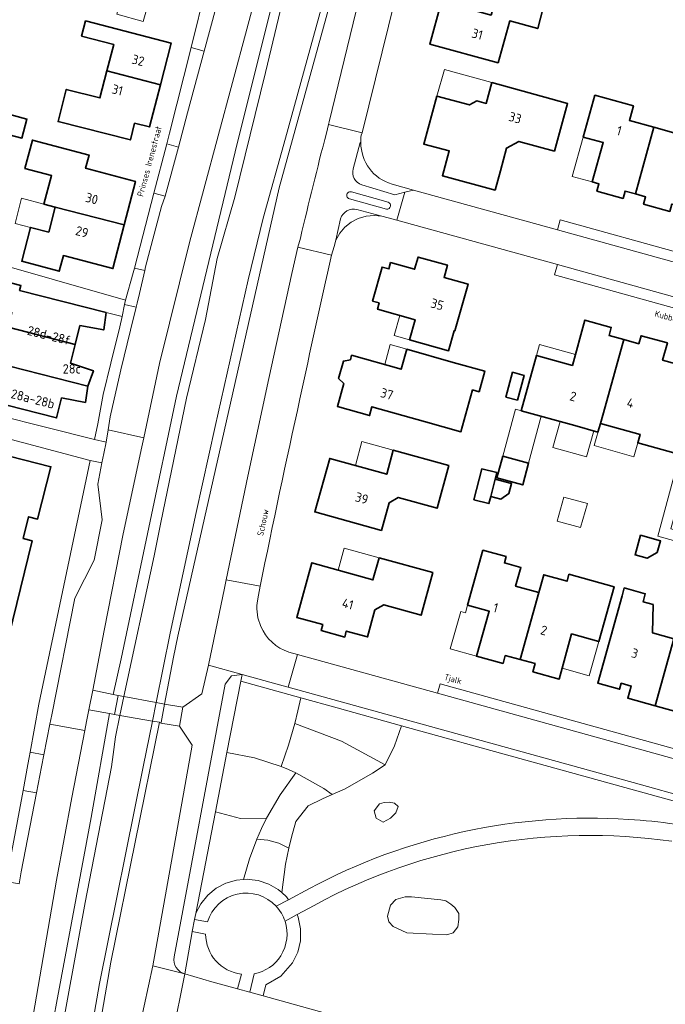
# Model space of a CAD drawing. Header units: metres. Extents: x 149984 to 156489, y 469398 to 478068.
# Tile 746 of 854: x 154388 to 154482, y 473110 to 473252. Entities that reach past the tile are written whole.
import ezdxf
from ezdxf.enums import TextEntityAlignment as Align

# ---------------------------------------------------------------- set-up
doc = ezdxf.new("R2010")
doc.units = ezdxf.units.M
doc.header["$LTSCALE"] = 0.75
for name, color, linetype, lineweight in [('B-WE-GR-BEPLANTING_CULTUUR_HEESTERS-GV', 252, 'Continuous', 18), ('B-WE-GR-STRUIK-GV', 252, 'Continuous', 13), ('B-WE-KW-KUNSTWERK_DEK-GV', 6, 'Continuous', 18), ('B-WE-OG-BEBOUWING-GV', 6, 'Continuous', 35), ('B-WE-OG-BEBOUWING-T18', 1, 'Continuous', 18), ('B-WE-OG-BEBOUWING_LUIFEL-GV', 6, 'Continuous', 18), ('B-WE-OG-BEBOUWING_OVERBOUWING-GV', 6, 'Continuous', 18), ('B-WE-OG-TERREIN_BEGROEID-GV', 252, 'Continuous', 18), ('B-WE-OG-TERREIN_ERF-GV', 252, 'Continuous', 18), ('B-WE-OG-TERREIN_OEVER-GV', 252, 'Continuous', 18), ('B-WE-OG-TOPOGRAFIE-T18', 7, 'Continuous', 18), ('B-WE-OG-WATER-GV', 252, 'Continuous', 18), ('B-WE-VH-GESLOTENVERHARDING_ASFALT-GV', 252, 'Continuous', 18), ('B-WE-VH-ONVERHARD-GV', 252, 'Continuous', 18), ('B-WE-VH-ONVERHARD_ZAND-GV', 252, 'Continuous', 18), ('B-WE-VH-OPENVERHARDING_BETONSTRAATSTEEN-GV', 252, 'Continuous', 18), ('B-WE-VH-OPENVERHARDING_STRAATBAKSTEEN-GV', 252, 'Continuous', 18), ('B-WE-VH-OPENVERHARDING_TEGEL-GV', 252, 'Continuous', 18)]:
    doc.layers.add(name, color=color, linetype=linetype, lineweight=lineweight)
doc.styles.add('NLCS-ISO-M500-T18', font='NLCS-ISO.ttf', dxfattribs={"height": 0.9})
doc.styles.add('NLCS-ISO-M750-T18', font='NLCS-ISO.ttf', dxfattribs={"height": 1.35})

msp = doc.modelspace()

# ---------------------------------------------------------------- linework, layer by layer
at = {"layer": 'B-WE-GR-BEPLANTING_CULTUUR_HEESTERS-GV', "flags": 128}
for points in [[(154418.426, 473146.543), (154422.394, 473145.768), (154426.244, 473144.53), (154427.301, 473147.611), (154428.215, 473150.737), (154428.685, 473152.592), (154429.103, 473154.459), (154420.428, 473156.859)], [(154443.661, 473150.432), (154434.347, 473153.009), (154429.103, 473154.459), (154428.685, 473152.592), (154428.215, 473150.737), (154434.962, 473148.207), (154441.302, 473144.784), (154442.663, 473147.532)], [(154433.611, 473140.492), (154435.502, 473141.321), (154439.471, 473143.565), (154441.302, 473144.784), (154434.962, 473148.207), (154428.215, 473150.737), (154427.301, 473147.611), (154426.244, 473144.53), (154427.327, 473144.088), (154428.395, 473143.609), (154432.448, 473141.361)], [(154424.134, 473137.069), (154426.102, 473140.445), (154428.395, 473143.609), (154427.327, 473144.088), (154426.244, 473144.53), (154422.394, 473145.768), (154418.426, 473146.543), (154416.762, 473137.967), (154420.388, 473137.028)], [(154428.395, 473143.609), (154426.102, 473140.445), (154424.134, 473137.069), (154423.402, 473135.578), (154422.734, 473134.058), (154424.346, 473133.911), (154425.904, 473133.474), (154427.384, 473132.738), (154427.734, 473134.303), (154428.367, 473136.604), (154430.151, 473138.848), (154432.222, 473139.883), (154433.611, 473140.492), (154432.448, 473141.361)], [(154413.918, 473123.314), (154413.924, 473123.326), (154413.927, 473123.332), (154414.63, 473124.675), (154414.638, 473124.691), (154414.645, 473124.705), (154415.647, 473125.934), (154416.875, 473126.938), (154418.279, 473127.676), (154419.801, 473128.117), (154420.833, 473128.201), (154421.672, 473131.185), (154422.734, 473134.058), (154423.402, 473135.578), (154424.134, 473137.069), (154420.388, 473137.028), (154416.762, 473137.967)], [(154422.051, 473128.163), (154422.956, 473128.053), (154424.46, 473127.551), (154425.833, 473126.757), (154426.341, 473126.306), (154426.872, 473130.448), (154427.384, 473132.738), (154425.904, 473133.474), (154424.346, 473133.911), (154422.734, 473134.058), (154421.672, 473131.185), (154420.833, 473128.201), (154421.382, 473128.245)]]:
    msp.add_lwpolyline(points, close=True, dxfattribs=at)
for points in [[(154415.342, 473120.323), (154413.418, 473120.679), (154413.415, 473120.661), (154412.331, 473114.578)], [(154412.331, 473114.578), (154416.24, 473113.435), (154419.941, 473112.402), (154420.516, 473114.529)]]:
    msp.add_lwpolyline(points, dxfattribs=at)
at = {"layer": 'B-WE-GR-BEPLANTING_CULTUUR_HEESTERS-GV'}
msp.add_lwpolyline([(154420.516, 473114.529, -0.3769163), (154415.342, 473120.323)], format="xyb", dxfattribs=at)
at = {"layer": 'B-WE-GR-STRUIK-GV', "flags": 128}
msp.add_lwpolyline([(154484.888, 473140.066), (154478.004, 473141.97), (154427.287, 473155.999), (154426.039, 473156.348), (154420.614, 473157.816), (154420.428, 473156.859), (154429.103, 473154.459), (154434.347, 473153.009), (154443.661, 473150.432), (154460.772, 473145.699), (154484.633, 473139.099)], close=True, dxfattribs=at)
for points in [[(154425.548, 473124.35), (154427.312, 473125.292), (154427.019, 473125.705), (154426.341, 473126.306), (154425.833, 473126.757), (154424.46, 473127.551), (154422.956, 473128.053), (154422.051, 473128.163), (154421.382, 473128.245), (154420.833, 473128.201), (154419.801, 473128.117), (154418.279, 473127.676), (154416.875, 473126.938), (154415.647, 473125.934), (154414.645, 473124.705), (154414.638, 473124.691), (154414.63, 473124.675), (154413.927, 473123.332), (154413.924, 473123.326), (154413.918, 473123.314), (154413.746, 473122.43), (154415.606, 473122.105)], [(154422.373, 473114.585), (154421.724, 473111.904), (154423.639, 473111.373), (154424.035, 473112.977), (154426.233, 473114.239), (154427.904, 473116.142), (154428.653, 473117.692), (154429.051, 473119.369), (154429.078, 473121.092), (154428.734, 473122.781), (154428.588, 473123.135), (154426.829, 473122.172)]]:
    msp.add_lwpolyline(points, dxfattribs=at)
at = {"layer": 'B-WE-GR-STRUIK-GV'}
for points in [[(154415.606, 473122.105, -0.5780586), (154425.548, 473124.35)], [(154426.829, 473122.172, -0.2204565), (154426.207, 473117.2)], [(154426.207, 473117.2, -0.2110332), (154422.373, 473114.585)]]:
    msp.add_lwpolyline(points, format="xyb", dxfattribs=at)
at = {"layer": 'B-WE-KW-KUNSTWERK_DEK-GV', "flags": 128}
msp.add_lwpolyline([(154408.904, 473150.889), (154409.386, 473153.547), (154408.214, 473153.764), (154403.503, 473154.637), (154402.69, 473154.788), (154402.194, 473152.052), (154402.956, 473151.92), (154407.677, 473151.102), (154408.663, 473150.931)], close=True, dxfattribs=at)
at = {"layer": 'B-WE-OG-BEBOUWING-GV', "flags": 128}
for points in [[(154457.633, 473246.225), (154459.288, 473252.29), (154463.339, 473251.185), (154464.151, 473254.168), (154457.398, 473256.014), (154456.605, 473253.123), (154449.457, 473255.081), (154447.771, 473248.919)], [(154401.071, 473245.048), (154408.811, 473243.044), (154410.37, 473249.068), (154397.993, 473252.292), (154397.423, 473250.084), (154402.061, 473248.887)], [(154408.811, 473243.044), (154401.071, 473245.048), (154400.066, 473241.154), (154395.201, 473242.389), (154394.659, 473240.253), (154394.023, 473237.746), (154404.471, 473235.096), (154405.082, 473237.503), (154407.235, 473236.957)], [(154381.174, 473241.475), (154381.598, 473243.09), (154376.029, 473244.553), (154374.593, 473239.086), (154380.162, 473237.623), (154388.806, 473235.351), (154389.529, 473238.101), (154385.095, 473239.266), (154385.384, 473240.369)], [(154465.218, 473241.02), (154456.731, 473243.363), (154455.892, 473240.353), (154454.521, 473240.733), (154453.506, 473240.142), (154448.777, 473241.43), (154446.88, 473234.492), (154450.545, 473233.488), (154449.567, 473229.919), (154457.177, 473227.834), (154457.944, 473230.634), (154458.841, 473233.902), (154460.595, 473234.881), (154465.755, 473233.467), (154467.654, 473240.347)], [(154477.454, 473227.279), (154480.136, 473236.907), (154476.597, 473237.887), (154477.182, 473240.007), (154471.6, 473241.548), (154469.917, 473235.493), (154472.805, 473234.69), (154471.225, 473229.011), (154472.183, 473228.744), (154471.887, 473227.687), (154475.686, 473226.625), (154475.98, 473227.686)], [(154480.136, 473236.907), (154477.454, 473227.279), (154478.927, 473226.873), (154478.633, 473225.815), (154482.433, 473224.759), (154482.727, 473225.818), (154483.689, 473225.552), (154485.271, 473231.236), (154488.163, 473230.437), (154490.37, 473238.433), (154487.194, 473239.31), (154486.661, 473237.382), (154484.253, 473238.047), (154483.666, 473235.929)], [(154393.622, 473225.371), (154403.57, 473222.796), (154405.196, 473229.079), (154397.991, 473230.986), (154398.496, 473232.893), (154390.319, 473235.058), (154389.238, 473230.974), (154393.081, 473229.956), (154391.982, 473225.805)], [(154393.622, 473225.371), (154392.668, 473221.764), (154390.035, 473222.445), (154388.768, 473217.549), (154394.19, 473216.109), (154394.794, 473218.38), (154401.936, 473216.483), (154403.57, 473222.796)], [(154440.448, 473211.52), (154440.194, 473210.615), (154445.63, 473209.087), (154444.819, 473206.2), (154450.457, 473204.617), (154451.244, 473207.511), (154451.35, 473207.483), (154453.271, 473214.247), (154449.802, 473215.206), (154450.295, 473216.988), (154446.046, 473218.163), (154445.556, 473216.391), (154442.088, 473217.35), (154441.834, 473216.445), (154440.852, 473216.721), (154439.467, 473211.796)], [(154400.986, 473210.141), (154388.469, 473213.337), (154388.66, 473214.04), (154383.007, 473215.474), (154382.665, 473214.005), (154381.847, 473211.845), (154387.346, 473210.108), (154386.808, 473208.023), (154396.502, 473205.541), (154397.188, 473208.246), (154400.624, 473207.62)], [(154398.315, 473199.514), (154399.124, 473201.728), (154395.816, 473202.836), (154396.502, 473205.541), (154386.808, 473208.023), (154386.269, 473205.937), (154380.585, 473206.97), (154380.31, 473204.688), (154380.163, 473204.111)], [(154473.073, 473196.524), (154475.798, 473206.241), (154473.654, 473206.846), (154473.977, 473207.991), (154470.163, 473209.048), (154468.345, 473202.507), (154463.173, 473203.945), (154460.953, 473195.96), (154468.698, 473193.807), (154472.05, 473192.875), (154472.398, 473194.117)], [(154483.901, 473189.616), (154483.948, 473189.603), (154487.269, 473201.643), (154487.161, 473201.673), (154481.394, 473203.263), (154482.091, 473205.74), (154478.276, 473206.796), (154477.945, 473205.636), (154475.798, 473206.241), (154473.073, 473196.524), (154472.398, 473194.117), (154478.143, 473192.525), (154477.791, 473191.321)], [(154398.315, 473199.514), (154380.163, 473204.111), (154380.016, 473203.533), (154379.163, 473201.386), (154384.674, 473199.648), (154384.108, 473197.393), (154393.802, 473194.923), (154394.534, 473197.797), (154397.973, 473197.164)], [(154444.407, 473204.83), (154443.595, 473201.954), (154436.452, 473203.975), (154436.278, 473203.318), (154435.255, 473203.134), (154434.551, 473200.619), (154435.3, 473199.902), (154434.4, 473196.569), (154439.035, 473195.249), (154439.389, 473196.52), (154447.12, 473194.351), (154452.24, 473192.914), (154453.936, 473198.955), (154454.87, 473198.699), (154455.688, 473201.678), (154451.137, 473202.927)], [(154460.408, 473197.477), (154461.368, 473201.061), (154459.7, 473201.507), (154458.741, 473197.923)], [(154388.952, 473177.476), (154389.752, 473180.624), (154391.07, 473180.289), (154392.99, 473187.849), (154375.069, 473192.401), (154374.053, 473188.401), (154371.778, 473179.443), (154372.34, 473179.3), (154371.343, 473175.374), (154344.98, 473182.071), (154340.376, 473163.236), (154344.302, 473162.242), (154356.477, 473159.157), (154384.105, 473152.161), (154390.271, 473177.14)], [(154450.51, 473188.026), (154442.47, 473190.253), (154441.521, 473186.767), (154433.276, 473189.065), (154431.117, 473181.338), (154440.759, 473178.659), (154441.884, 473182.633), (154443.186, 473183.425), (154448.806, 473181.858)], [(154457.447, 473186.25), (154461.171, 473185.24), (154462.027, 473188.395), (154458.302, 473189.405)], [(154457.175, 473186.046), (154457.418, 473187.006), (154455.261, 473187.552), (154454.131, 473183.085), (154456.289, 473182.539), (154456.542, 473183.542)], [(154456.542, 473183.542), (154458.007, 473183.171), (154459.19, 473183.973), (154459.562, 473185.443), (154457.175, 473186.046)], [(154478.201, 473177.951), (154477.411, 473175.114), (154479.15, 473174.63), (154480.628, 473175.465), (154481.096, 473177.145)], [(154463.496, 473169.664), (154460.155, 473170.602), (154460.908, 473173.279), (154458.53, 473173.95), (154458.77, 473174.864), (154455.414, 473175.795), (154453.215, 473167.848), (154456.339, 473166.984), (154454.517, 473160.482), (154458.335, 473159.428), (154458.655, 473160.578), (154460.805, 473159.989)], [(154448.181, 473172.562), (154440.419, 473174.692), (154439.522, 473171.507), (154430.696, 473173.986), (154428.521, 473166.069), (154432.275, 473165.046), (154432.05, 473164.182), (154435.443, 473163.25), (154435.676, 473164.099), (154438.744, 473163.27), (154439.804, 473167.161), (154441.124, 473167.908), (154446.482, 473166.393)], [(154463.496, 473169.664), (154460.805, 473159.989), (154462.96, 473159.399), (154462.645, 473158.24), (154466.457, 473157.177), (154468.245, 473163.707), (154472.177, 473162.61), (154474.38, 473170.509), (154467.859, 473172.327), (154467.577, 473171.319), (154464.22, 473172.257)], [(154480.334, 473153.316), (154483.022, 473162.986), (154479.943, 473163.835), (154480.027, 473167.932), (154478.568, 473168.336), (154478.89, 473169.493), (154475.847, 473170.339), (154475.524, 473169.178), (154472.019, 473156.57), (154475.166, 473155.697), (154475.41, 473156.573), (154476.86, 473156.164), (154476.362, 473154.415)], [(154488.943, 473151.874), (154492.233, 473163.643), (154487.723, 473164.892), (154486.1, 473162.137), (154483.022, 473162.986), (154480.334, 473153.316), (154484.293, 473152.221), (154484.786, 473153.976), (154486.233, 473153.566), (154485.99, 473152.696)]]:
    msp.add_lwpolyline(points, close=True, dxfattribs=at)
at = {"layer": 'B-WE-OG-BEBOUWING_LUIFEL-GV', "flags": 128}
for points in [[(154403.51, 473256.822), (154402.53, 473253.247), (154406.333, 473252.205), (154407.313, 473255.78)], [(154448.777, 473241.43), (154453.506, 473240.142), (154454.521, 473240.733), (154455.892, 473240.353), (154456.731, 473243.363), (154449.85, 473245.281)], [(154471.225, 473229.011), (154472.805, 473234.69), (154469.917, 473235.493), (154468.338, 473229.814)], [(154391.982, 473225.805), (154388.733, 473226.645), (154387.796, 473223.024), (154390.035, 473222.445), (154392.668, 473221.764), (154393.622, 473225.371)], [(154444.819, 473206.2), (154445.63, 473209.087), (154443.416, 473209.709), (154442.605, 473206.822)], [(154443.595, 473201.954), (154444.407, 473204.83), (154442.037, 473205.499), (154441.226, 473202.624)], [(154463.173, 473203.945), (154468.345, 473202.507), (154468.781, 473204.076), (154463.609, 473205.514)], [(154458.302, 473189.405), (154462.027, 473188.395), (154463.858, 473195.152), (154460.134, 473196.162)], [(154466.571, 473194.398), (154465.521, 473190.623), (154470.384, 473189.272), (154471.433, 473193.047)], [(154472.398, 473194.117), (154471.5, 473190.915), (154477.227, 473189.309), (154477.791, 473191.321), (154478.143, 473192.525)], [(154441.521, 473186.767), (154442.47, 473190.253), (154437.943, 473191.485), (154437.002, 473188.027)], [(154439.522, 473171.507), (154440.419, 473174.692), (154435.388, 473176.109), (154434.49, 473172.92)], [(154453.215, 473167.848), (154452.91, 473166.758), (154452.215, 473166.953), (154450.701, 473161.551), (154454.517, 473160.482), (154456.339, 473166.984)], [(154466.885, 473158.741), (154470.793, 473157.651), (154472.177, 473162.61), (154468.245, 473163.707)]]:
    msp.add_lwpolyline(points, close=True, dxfattribs=at)
at = {"layer": 'B-WE-OG-BEBOUWING_OVERBOUWING-GV', "flags": 128}
msp.add_lwpolyline([(154467.121, 473183.474), (154466.156, 473180.005), (154469.549, 473179.061), (154470.514, 473182.53)], close=True, dxfattribs=at)
at = {"layer": 'B-WE-OG-TERREIN_BEGROEID-GV', "flags": 128}
for points in [[(154406.119, 473190.717), (154403.45, 473178.16), (154400.704, 473164.182), (154399.03, 473155.576), (154402.007, 473154.935), (154403.148, 473160.096), (154411.116, 473198.078), (154419.928, 473234.557), (154429.834, 473274.275), (154432.73, 473284.875), (154430.532, 473285.521), (154430.234, 473284.414), (154429.066, 473280.071), (154427.398, 473273.862), (154425.434, 473266.551), (154413, 473220.26), (154408.68, 473202.76), (154406.398, 473192.028)], [(154402.007, 473154.935), (154402.69, 473154.788), (154403.503, 473154.637), (154407.91, 473174.97), (154408.85, 473179.79), (154412.58, 473197.75), (154415.32, 473209.12), (154417.01, 473217.93), (154419.58, 473226.83), (154423.99, 473244.84), (154428.29, 473262.8), (154432.488, 473277.995), (154434.146, 473284.459), (154434.041, 473284.489), (154432.73, 473284.875), (154429.834, 473274.275), (154419.928, 473234.557), (154411.116, 473198.078), (154403.148, 473160.096)], [(154373.081, 472991.265), (154375.406, 472991.034), (154376.228, 472997.92), (154379.146, 473020.348), (154385.062, 473060.548), (154389.765, 473088.353), (154393.778, 473110.352), (154398.796, 473137.147), (154401.433, 473152.193), (154398.479, 473152.741), (154398.152, 473151.058), (154397.896, 473149.743), (154396.013, 473140.06), (154393.79, 473128.1), (154387.34, 473090.69), (154383.24, 473064.61), (154378.85, 473034.33), (154374.36, 473001.33), (154374.19, 473000), (154373.226, 472992.408)], [(154442.639, 473139.236), (154443.156, 473138.761), (154442.854, 473137.855), (154442.078, 473137.078), (154440.999, 473136.517), (154440.007, 473137.078), (154439.704, 473138.114), (154440.461, 473139.135), (154441.128, 473139.322), (154441.862, 473139.408)], [(154442.841, 473125.319), (154444.168, 473125.707), (154445.085, 473125.692), (154449.331, 473125.258), (154450.069, 473125.129), (154450.802, 473124.639), (154451.384, 473124.186), (154451.935, 473123.28), (154451.935, 473122.406), (154451.773, 473121.371), (154451.145, 473120.521), (154450.219, 473120.206), (154448.148, 473120.303), (154444.414, 473120.514), (154442.452, 473121.436), (154441.837, 473122.083), (154441.611, 473122.924), (154442.064, 473124.51)]]:
    msp.add_lwpolyline(points, close=True, dxfattribs=at)
for points in [[(154432.799, 473236.082), (154433.116, 473237.334), (154433.193, 473237.722), (154437.121, 473253.717), (154443.851, 473280.878), (154443.133, 473281.934), (154440.994, 473282.515), (154439.192, 473276.054), (154425.998, 473228.139), (154411.35, 473163.369), (154410.684, 473160.339), (154409.386, 473153.547)], [(154409.386, 473153.547), (154412.071, 473153.095), (154414.815, 473155.044), (154415.741, 473159.178), (154418.083, 473170.315), (154418.331, 473171.531), (154421.459, 473186.484), (154424.49, 473200.627), (154427.825, 473215.794), (154428.694, 473219.58), (154429.044, 473220.906)], [(154408.663, 473150.931), (154401.666, 473116.239), (154393.749, 473070.705), (154384.304, 473006.701), (154382.998, 472997.271), (154382.566, 472990.108), (154383.141, 472990.031), (154383.127, 472989.899), (154386.327, 472989.461)], [(154387.467, 472990.223), (154388.807, 473000), (154389.864, 473007.63), (154390.22, 473010.353), (154393.305, 473031.69), (154394.593, 473040.102), (154396.215, 473050.274), (154396.177, 473050.279), (154397.226, 473057.668), (154397.272, 473058.126), (154405.22, 473104.189), (154407.698, 473115.724), (154413.416, 473147.632), (154411.556, 473150.369), (154408.89, 473150.811), (154408.904, 473150.889), (154408.663, 473150.931)], [(154483.755, 473136.122), (154483.874, 473136.229), (154484.633, 473139.099), (154460.772, 473145.699), (154443.661, 473150.432), (154442.663, 473147.532), (154441.302, 473144.784), (154439.471, 473143.565), (154435.502, 473141.321), (154433.611, 473140.492), (154432.222, 473139.883), (154430.151, 473138.848), (154428.367, 473136.604), (154427.734, 473134.303), (154427.384, 473132.738), (154426.872, 473130.448), (154426.341, 473126.306), (154427.019, 473125.705), (154427.312, 473125.292), (154430.336, 473126.908)], [(154431.038, 473124.475), (154428.588, 473123.135), (154428.734, 473122.781), (154429.078, 473121.092), (154429.051, 473119.369), (154428.653, 473117.692), (154427.904, 473116.142), (154426.233, 473114.239), (154424.035, 473112.977), (154423.639, 473111.373), (154476.849, 473096.607), (154478.306, 473096.255)]]:
    msp.add_lwpolyline(points, dxfattribs=at)
at = {"layer": 'B-WE-OG-TERREIN_BEGROEID-GV'}
for points in [[(154429.044, 473220.906, -0.00574), (154432.799, 473236.082)], [(154430.336, 473126.908, -0.139527), (154476.47, 473136.901)], [(154476.47, 473136.901, -0.0196069), (154483.204, 473136.203)], [(154482.702, 473133.732, 0.1615646), (154431.038, 473124.475)]]:
    msp.add_lwpolyline(points, format="xyb", dxfattribs=at)
at = {"layer": 'B-WE-OG-TERREIN_ERF-GV', "flags": 128}
for points in [[(154343.695, 473233.77), (154342.83, 473229.348), (154403.777, 473211.909), (154404.869, 473215.859), (154405.051, 473216.558), (154407.872, 473227.378), (154409.728, 473234.501), (154410.14, 473236.08), (154413.236, 473248.441), (154415.44, 473257.24), (154415.667, 473258.093), (154419.54, 473272.64), (154396.19, 473279.45), (154380.09, 473283.96), (154376.85, 473284.98), (154368.66, 473287.39), (154354.978, 473291.342), (154347.368, 473252.529)], [(154457.633, 473246.225), (154447.771, 473248.919), (154449.457, 473255.081), (154456.605, 473253.123), (154457.398, 473256.014), (154464.151, 473254.168), (154463.339, 473251.185), (154459.288, 473252.29)], [(154401.071, 473245.048), (154402.061, 473248.887), (154397.423, 473250.084), (154397.993, 473252.292), (154410.37, 473249.068), (154408.811, 473243.044), (154407.235, 473236.957), (154405.082, 473237.503), (154404.471, 473235.096), (154394.023, 473237.746), (154394.659, 473240.253), (154395.201, 473242.389), (154400.066, 473241.154)], [(154381.598, 473243.09), (154381.174, 473241.475), (154385.384, 473240.369), (154385.095, 473239.266), (154389.529, 473238.101), (154388.806, 473235.351), (154380.162, 473237.623), (154374.593, 473239.086), (154376.029, 473244.553)], [(154450.545, 473233.488), (154446.88, 473234.492), (154448.777, 473241.43), (154453.506, 473240.142), (154454.521, 473240.733), (154455.892, 473240.353), (154456.731, 473243.363), (154465.218, 473241.02), (154467.654, 473240.347), (154465.755, 473233.467), (154460.595, 473234.881), (154458.841, 473233.902), (154457.944, 473230.634), (154457.177, 473227.834), (154449.567, 473229.919)], [(154391.982, 473225.805), (154393.081, 473229.956), (154389.238, 473230.974), (154390.319, 473235.058), (154398.496, 473232.893), (154397.991, 473230.986), (154405.196, 473229.079), (154403.57, 473222.796), (154401.936, 473216.483), (154394.794, 473218.38), (154394.19, 473216.109), (154388.768, 473217.549), (154390.035, 473222.445), (154392.668, 473221.764), (154393.622, 473225.371)], [(154444.819, 473206.2), (154445.63, 473209.087), (154440.194, 473210.615), (154440.448, 473211.52), (154439.467, 473211.796), (154440.852, 473216.721), (154441.834, 473216.445), (154442.088, 473217.35), (154445.556, 473216.391), (154446.046, 473218.163), (154450.295, 473216.988), (154449.802, 473215.206), (154453.271, 473214.247), (154451.35, 473207.483), (154451.244, 473207.511), (154450.457, 473204.617)], [(154396.502, 473205.541), (154395.816, 473202.836), (154399.124, 473201.728), (154398.315, 473199.514), (154397.973, 473197.164), (154394.534, 473197.797), (154393.802, 473194.923), (154384.108, 473197.393), (154384.674, 473199.648), (154379.163, 473201.386), (154378.179, 473197.095), (154399.274, 473191.771), (154399.75, 473194.07), (154400.54, 473198.31), (154401.67, 473202.82), (154402.94, 473208.07), (154403.263, 473209.559), (154400.986, 473210.141), (154400.624, 473207.62), (154397.188, 473208.246)], [(154443.595, 473201.954), (154444.407, 473204.83), (154451.137, 473202.927), (154455.688, 473201.678), (154454.87, 473198.699), (154453.936, 473198.955), (154452.24, 473192.914), (154447.12, 473194.351), (154439.389, 473196.52), (154439.035, 473195.249), (154434.4, 473196.569), (154435.3, 473199.902), (154434.551, 473200.619), (154435.255, 473203.134), (154436.278, 473203.318), (154436.452, 473203.975)], [(154460.408, 473197.477), (154458.741, 473197.923), (154459.7, 473201.507), (154461.368, 473201.061)], [(154374.053, 473188.401), (154375.069, 473192.401), (154392.99, 473187.849), (154391.07, 473180.289), (154389.752, 473180.624), (154388.952, 473177.476), (154390.271, 473177.14), (154384.105, 473152.161), (154356.477, 473159.157), (154344.302, 473162.242), (154340.376, 473163.236), (154344.98, 473182.071), (154371.343, 473175.374), (154372.34, 473179.3), (154371.778, 473179.443)], [(154441.521, 473186.767), (154442.47, 473190.253), (154450.51, 473188.026), (154448.806, 473181.858), (154443.186, 473183.425), (154441.884, 473182.633), (154440.759, 473178.659), (154431.117, 473181.338), (154433.276, 473189.065)], [(154457.447, 473186.25), (154458.302, 473189.405), (154462.027, 473188.395), (154461.171, 473185.24)], [(154457.418, 473187.006), (154457.175, 473186.046), (154459.562, 473185.443), (154459.19, 473183.973), (154458.007, 473183.171), (154456.542, 473183.542), (154456.289, 473182.539), (154454.131, 473183.085), (154455.261, 473187.552)], [(154478.201, 473177.951), (154481.096, 473177.145), (154480.628, 473175.465), (154479.15, 473174.63), (154477.411, 473175.114)], [(154463.496, 473169.664), (154464.22, 473172.257), (154467.577, 473171.319), (154467.859, 473172.327), (154474.38, 473170.509), (154472.177, 473162.61), (154468.245, 473163.707), (154466.457, 473157.177), (154462.645, 473158.24), (154462.96, 473159.399), (154460.805, 473159.989), (154458.655, 473160.578), (154458.335, 473159.428), (154454.517, 473160.482), (154456.339, 473166.984), (154453.215, 473167.848), (154455.414, 473175.795), (154458.77, 473174.864), (154458.53, 473173.95), (154460.908, 473173.279), (154460.155, 473170.602)], [(154439.522, 473171.507), (154440.419, 473174.692), (154448.181, 473172.562), (154446.482, 473166.393), (154441.124, 473167.908), (154439.804, 473167.161), (154438.744, 473163.27), (154435.676, 473164.099), (154435.443, 473163.25), (154432.05, 473164.182), (154432.275, 473165.046), (154428.521, 473166.069), (154430.696, 473173.986)]]:
    msp.add_lwpolyline(points, close=True, dxfattribs=at)
for points in [[(154450.731, 473287.863), (154450.38, 473286.519), (154437.95, 473236.096)], [(154482.433, 473224.759), (154478.633, 473225.815), (154478.927, 473226.873), (154477.454, 473227.279), (154475.98, 473227.686), (154475.686, 473226.625), (154471.887, 473227.687), (154472.183, 473228.744), (154471.225, 473229.011), (154472.805, 473234.69), (154469.917, 473235.493), (154471.6, 473241.548), (154477.182, 473240.007), (154476.597, 473237.887), (154480.136, 473236.907), (154483.666, 473235.929)], [(154442.287, 473228.716), (154445.396, 473227.841), (154466.184, 473222.096), (154466.577, 473223.552), (154484.65, 473218.538)], [(154489.164, 473209.084), (154465.754, 473215.566), (154466.186, 473217.072), (154442.99, 473223.477), (154441.724, 473223.812), (154440.836, 473224.057), (154439.682, 473224.178), (154438.526, 473224.074), (154437.412, 473223.748), (154436.382, 473223.214), (154435.475, 473222.49), (154434.724, 473221.605), (154434.159, 473220.591), (154433.944, 473219.685), (154433.557, 473218.443)], [(154528.829, 473164.491), (154480.716, 473177.834), (154483.901, 473189.616), (154477.791, 473191.321), (154478.143, 473192.525), (154472.398, 473194.117), (154472.05, 473192.875), (154468.698, 473193.807), (154460.953, 473195.96), (154463.173, 473203.945), (154468.345, 473202.507), (154470.163, 473209.048), (154473.977, 473207.991), (154473.654, 473206.846), (154475.798, 473206.241), (154477.945, 473205.636), (154478.276, 473206.796), (154482.091, 473205.74), (154481.394, 473203.263), (154487.161, 473201.673)], [(154386.499, 473127.927), (154388.995, 473141.079), (154389.673, 473144.845), (154389.83, 473145.86), (154389.972, 473146.625), (154391.259, 473153.559), (154398.647, 473188.749), (154383.583, 473192.743)], [(154423.227, 473170.582), (154422.967, 473169.289), (154422.793, 473168.191)], [(154484.293, 473152.221), (154480.334, 473153.316), (154476.362, 473154.415), (154476.86, 473156.164), (154475.41, 473156.573), (154475.166, 473155.697), (154472.019, 473156.57), (154475.524, 473169.178), (154475.847, 473170.339), (154478.89, 473169.493), (154478.568, 473168.336), (154480.027, 473167.932), (154479.943, 473163.835), (154483.022, 473162.986)], [(154427.359, 473161.068), (154428.638, 473160.717), (154448.845, 473155.13), (154448.862, 473155.125)], [(154448.862, 473155.125), (154449.224, 473156.479), (154520.986, 473136.568)]]:
    msp.add_lwpolyline(points, dxfattribs=at)
at = {"layer": 'B-WE-OG-TERREIN_ERF-GV'}
for points in [[(154437.95, 473236.096, 0.12118), (154437.786, 473234.727)], [(154437.786, 473234.727, 0.3411458), (154442.287, 473228.716)], [(154433.557, 473218.443, 0.0037643), (154428.979, 473197.677)], [(154428.979, 473197.677, 0.004284), (154423.227, 473170.582)], [(154422.793, 473168.191, 0.1401926), (154423.338, 473164.789)], [(154423.338, 473164.789, 0.2172506), (154427.359, 473161.068)]]:
    msp.add_lwpolyline(points, format="xyb", dxfattribs=at)
at = {"layer": 'B-WE-OG-TERREIN_OEVER-GV', "flags": 128}
for points in [[(154440.994, 473282.515), (154440.603, 473282.621), (154439.948, 473282.808), (154435.345, 473266.154), (154426.913, 473235.324), (154423.677, 473223.77), (154421.49, 473214.86), (154416.73, 473193.68), (154413.96, 473181.24), (154410.24, 473163.81), (154408.214, 473153.764), (154409.386, 473153.547), (154410.684, 473160.339), (154411.35, 473163.369), (154425.998, 473228.139), (154439.192, 473276.054)], [(154401.433, 473152.193), (154398.796, 473137.147), (154393.778, 473110.352), (154389.765, 473088.353), (154385.062, 473060.548), (154379.146, 473020.348), (154376.228, 472997.92), (154375.406, 472991.034), (154376.321, 472990.943), (154376.883, 472990.868), (154377.991, 473000), (154379.3, 473010.79), (154385.34, 473053.2), (154391.4, 473089.03), (154397.96, 473124.87), (154401.74, 473144.51), (154401.96, 473146.29), (154402.33, 473148.81), (154402.956, 473151.92), (154403.503, 473154.637), (154402.69, 473154.788), (154402.194, 473152.052)], [(154407.677, 473151.102), (154406.3, 473144.51), (154400.03, 473113.16), (154395.8, 473089.12), (154390.88, 473059.56), (154386.55, 473030.2), (154382.368, 473000), (154382, 472997.34), (154381.511, 472990.249), (154382.566, 472990.108), (154382.998, 472997.271), (154384.304, 473006.701), (154393.749, 473070.705), (154401.666, 473116.239), (154408.663, 473150.931), (154408.904, 473150.889), (154409.386, 473153.547), (154408.214, 473153.764)]]:
    msp.add_lwpolyline(points, close=True, dxfattribs=at)
at = {"layer": 'B-WE-OG-WATER-GV', "flags": 128}
for points in [[(154395.8, 473089.12), (154400.03, 473113.16), (154406.3, 473144.51), (154407.677, 473151.102), (154408.214, 473153.764), (154410.24, 473163.81), (154413.96, 473181.24), (154416.73, 473193.68), (154421.49, 473214.86), (154423.677, 473223.77), (154426.913, 473235.324), (154435.345, 473266.154), (154439.948, 473282.808), (154440.603, 473282.621), (154441.374, 473285.276), (154440.671, 473285.476), (154445.751, 473308.375), (154456.357, 473348.97), (154463.686, 473377.093), (154469.316, 473399.85)], [(154428.29, 473262.8), (154423.99, 473244.84), (154419.58, 473226.83), (154417.01, 473217.93), (154415.32, 473209.12), (154412.58, 473197.75), (154408.85, 473179.79), (154407.91, 473174.97), (154403.503, 473154.637), (154402.956, 473151.92), (154402.33, 473148.81), (154401.96, 473146.29), (154401.74, 473144.51), (154397.96, 473124.87), (154391.4, 473089.03)]]:
    msp.add_lwpolyline(points, dxfattribs=at)
at = {"layer": 'B-WE-VH-GESLOTENVERHARDING_ASFALT-GV'}
for points in [[(154476.47, 473136.901, 0.139527), (154430.336, 473126.908)], [(154483.204, 473136.203, 0.0196069), (154476.47, 473136.901)], [(154431.038, 473124.475, -0.1615646), (154482.702, 473133.732)], [(154425.548, 473124.35, -0.0961754), (154426.829, 473122.172)]]:
    msp.add_lwpolyline(points, format="xyb", dxfattribs=at)
at = {"layer": 'B-WE-VH-GESLOTENVERHARDING_ASFALT-GV', "flags": 128}
for points in [[(154430.336, 473126.908), (154427.312, 473125.292), (154425.548, 473124.35)], [(154426.829, 473122.172), (154428.588, 473123.135), (154431.038, 473124.475)]]:
    msp.add_lwpolyline(points, dxfattribs=at)
at = {"layer": 'B-WE-VH-ONVERHARD-GV', "flags": 128}
msp.add_lwpolyline([(154407.677, 473151.102), (154408.663, 473150.931), (154408.904, 473150.889), (154409.386, 473153.547), (154408.214, 473153.764), (154403.503, 473154.637), (154402.69, 473154.788), (154402.194, 473152.052), (154402.956, 473151.92)], close=True, dxfattribs=at)
at = {"layer": 'B-WE-VH-ONVERHARD_ZAND-GV', "flags": 128}
for points in [[(154441.128, 473139.322), (154440.461, 473139.135), (154439.704, 473138.114), (154440.007, 473137.078), (154440.999, 473136.517), (154442.078, 473137.078), (154442.854, 473137.855), (154443.156, 473138.761), (154442.639, 473139.236), (154441.862, 473139.408)], [(154445.085, 473125.692), (154444.168, 473125.707), (154442.841, 473125.319), (154442.064, 473124.51), (154441.611, 473122.924), (154441.837, 473122.083), (154442.452, 473121.436), (154444.414, 473120.514), (154448.148, 473120.303), (154450.219, 473120.206), (154451.145, 473120.521), (154451.773, 473121.371), (154451.935, 473122.406), (154451.935, 473123.28), (154451.384, 473124.186), (154450.802, 473124.639), (154450.069, 473125.129), (154449.331, 473125.258)]]:
    msp.add_lwpolyline(points, close=True, dxfattribs=at)
at = {"layer": 'B-WE-VH-OPENVERHARDING_BETONSTRAATSTEEN-GV', "flags": 128}
for points in [[(154433.116, 473237.334), (154437.95, 473236.096), (154450.38, 473286.519), (154445.506, 473287.83), (154445.405, 473287.21), (154444.935, 473285.331), (154443.851, 473280.878), (154437.121, 473253.717), (154433.193, 473237.722)], [(154417.728, 473257.537), (154415.667, 473258.093), (154415.44, 473257.24), (154413.236, 473248.441), (154415.137, 473247.928)], [(154409.728, 473234.501), (154407.872, 473227.378), (154409.52, 473226.939), (154411.413, 473234.053)], [(154531.229, 473205.407), (154520.251, 473208.412), (154484.576, 473218.262), (154484.65, 473218.538), (154466.577, 473223.552), (154466.184, 473222.096), (154530.906, 473204.193)], [(154406.55, 473216.199), (154405.051, 473216.558), (154404.869, 473215.859), (154403.777, 473211.909), (154403.645, 473211.303), (154405.289, 473210.93), (154405.428, 473211.511), (154405.766, 473212.883)], [(154489.164, 473209.084), (154489.557, 473210.584), (154466.186, 473217.072), (154465.754, 473215.566)], [(154448.862, 473155.125), (154520.608, 473135.234), (154520.986, 473136.568), (154449.224, 473156.479)], [(154388.995, 473141.079), (154390.889, 473140.728), (154391.61, 473144.5), (154391.953, 473146.232), (154389.972, 473146.625), (154389.83, 473145.86), (154389.673, 473144.845)], [(154396.215, 473050.274), (154401.057, 473049.586), (154401.257, 473050.931), (154410.559, 473105.696), (154412.331, 473114.578), (154407.698, 473115.724), (154405.22, 473104.189), (154397.272, 473058.126), (154397.226, 473057.668), (154396.177, 473050.279)], [(154419.941, 473112.402), (154416.24, 473113.435), (154412.331, 473114.578), (154410.559, 473105.696), (154415.558, 473108.485), (154418.173, 473107.763), (154440.114, 473101.701), (154443.932, 473100.616), (154475.507, 473091.85), (154476.849, 473096.607), (154423.639, 473111.373), (154421.724, 473111.904)]]:
    msp.add_lwpolyline(points, close=True, dxfattribs=at)
for points in [[(154437.95, 473236.096), (154433.116, 473237.334), (154432.799, 473236.082)], [(154437.786, 473234.727), (154437.697, 473234.726), (154436.674, 473230.907)], [(154436.674, 473230.907), (154437.697, 473234.726), (154437.786, 473234.727)], [(154437.905, 473228.611), (154442.671, 473227.15), (154444.126, 473227.522), (154445.396, 473227.841), (154442.287, 473228.716)], [(154442.99, 473223.477), (154444.126, 473227.522), (154442.671, 473227.15), (154437.905, 473228.611)], [(154445.396, 473227.841), (154444.126, 473227.522), (154442.99, 473223.477), (154466.186, 473217.072), (154489.557, 473210.584), (154491.227, 473210.12), (154537.783, 473197.164), (154537.801, 473197.236), (154544.606, 473195.351), (154562.14, 473190.489), (154563.409, 473195.12)], [(154562.62, 473195.41), (154540.208, 473201.617), (154536.354, 473202.684), (154530.906, 473204.193), (154466.184, 473222.096), (154445.396, 473227.841)], [(154436.127, 473226.574), (154441.489, 473225.079)], [(154441.489, 473225.079), (154436.127, 473226.574)], [(154441.72, 473226.112), (154436.406, 473227.562)], [(154436.406, 473227.562), (154441.72, 473226.112)], [(154440.836, 473224.057), (154437.22, 473225.039)], [(154437.22, 473225.039), (154440.836, 473224.057), (154441.724, 473223.812), (154442.99, 473223.477)], [(154429.044, 473220.906), (154428.694, 473219.58), (154433.557, 473218.443), (154433.944, 473219.685), (154434.159, 473220.591), (154434.841, 473223.699)], [(154434.841, 473223.699), (154434.159, 473220.591), (154434.724, 473221.605), (154435.475, 473222.49), (154436.382, 473223.214), (154437.412, 473223.748), (154438.526, 473224.074), (154439.682, 473224.178), (154440.836, 473224.057)], [(154428.694, 473219.58), (154427.825, 473215.794), (154424.49, 473200.627), (154421.459, 473186.484), (154418.331, 473171.531), (154423.227, 473170.582)], [(154433.557, 473218.443), (154428.694, 473219.58)], [(154422.793, 473168.191), (154422.967, 473169.289), (154423.227, 473170.582), (154418.331, 473171.531), (154418.083, 473170.315), (154415.741, 473159.178), (154420.614, 473157.816), (154426.039, 473156.348), (154427.287, 473155.999), (154428.638, 473160.717), (154427.359, 473161.068)], [(154520.608, 473135.234), (154448.862, 473155.125), (154448.845, 473155.13), (154428.638, 473160.717), (154427.287, 473155.999), (154478.004, 473141.97), (154484.888, 473140.066)], [(154410.789, 473117.018), (154418.15, 473156.429), (154419.096, 473157.647), (154420.614, 473157.816), (154415.741, 473159.178), (154414.815, 473155.044), (154412.071, 473153.095)], [(154412.071, 473153.095), (154411.556, 473150.369), (154413.416, 473147.632), (154407.698, 473115.724), (154412.331, 473114.578)], [(154415.606, 473122.105), (154413.746, 473122.43), (154413.418, 473120.679), (154415.342, 473120.323)], [(154420.516, 473114.529), (154419.941, 473112.402), (154421.724, 473111.904)], [(154421.724, 473111.904), (154422.373, 473114.585)]]:
    msp.add_lwpolyline(points, dxfattribs=at)
at = {"layer": 'B-WE-VH-OPENVERHARDING_BETONSTRAATSTEEN-GV'}
for points in [[(154432.799, 473236.082, 0.00574), (154429.044, 473220.906)], [(154437.786, 473234.727, -0.12118), (154437.95, 473236.096)], [(154442.287, 473228.716, -0.3411458), (154437.786, 473234.727)], [(154436.674, 473230.907, 0.4052783), (154437.905, 473228.611)], [(154437.905, 473228.611, -0.4052783), (154436.674, 473230.907)], [(154436.406, 473227.562, 1.0092308), (154436.127, 473226.574)], [(154436.127, 473226.574, -1.0092308), (154436.406, 473227.562)], [(154437.22, 473225.039, 0.3842272), (154434.841, 473223.699)], [(154434.841, 473223.699, -0.3842272), (154437.22, 473225.039)], [(154441.489, 473225.079, 0.8936375), (154441.72, 473226.112)], [(154441.72, 473226.112, -0.8936375), (154441.489, 473225.079)], [(154428.979, 473197.677, -0.0037643), (154433.557, 473218.443)], [(154423.227, 473170.582, -0.004284), (154428.979, 473197.677)], [(154423.338, 473164.789, -0.1401926), (154422.793, 473168.191)], [(154427.359, 473161.068, -0.2172506), (154423.338, 473164.789)], [(154425.548, 473124.35, 0.5780586), (154415.606, 473122.105)], [(154426.829, 473122.172, 0.0961754), (154425.548, 473124.35)], [(154426.207, 473117.2, 0.2204565), (154426.829, 473122.172)], [(154415.342, 473120.323, 0.3769163), (154420.516, 473114.529)], [(154412.331, 473114.578, -0.3811976), (154410.789, 473117.018)], [(154422.373, 473114.585, 0.2110332), (154426.207, 473117.2)]]:
    msp.add_lwpolyline(points, format="xyb", dxfattribs=at)
at = {"layer": 'B-WE-VH-OPENVERHARDING_STRAATBAKSTEEN-GV', "flags": 128}
for points in [[(154425.434, 473266.551), (154420.401, 473267.843), (154418.33, 473259.77), (154417.728, 473257.537), (154415.137, 473247.928), (154412.73, 473239), (154411.413, 473234.053), (154409.52, 473226.939), (154408.988, 473225.45), (154406.679, 473216.745), (154406.55, 473216.199), (154405.766, 473212.883), (154405.428, 473211.511), (154405.289, 473210.93), (154404.47, 473207.616), (154403.108, 473201.885), (154401.554, 473195.049), (154401.257, 473193.179), (154406.398, 473192.028), (154408.68, 473202.76), (154413, 473220.26)], [(154406.398, 473192.028), (154401.257, 473193.179), (154400.974, 473191.403), (154400.622, 473189.777), (154400.36, 473188.419), (154399.767, 473185.339), (154400.379, 473180.206), (154399.224, 473174.362), (154396.437, 473168.841), (154393.095, 473151.989), (154392.834, 473150.674), (154397.896, 473149.743), (154398.152, 473151.058), (154398.479, 473152.741), (154399.03, 473155.576), (154400.704, 473164.182), (154403.45, 473178.16), (154406.119, 473190.717)]]:
    msp.add_lwpolyline(points, close=True, dxfattribs=at)
msp.add_lwpolyline([(154387.34, 473090.69), (154393.79, 473128.1), (154396.013, 473140.06), (154397.896, 473149.743), (154392.834, 473150.674), (154391.953, 473146.232), (154391.61, 473144.5), (154390.889, 473140.728), (154388.71, 473129.32), (154388.396, 473127.584)], dxfattribs=at)
at = {"layer": 'B-WE-VH-OPENVERHARDING_TEGEL-GV', "flags": 128}
for points in [[(154415.137, 473247.928), (154413.236, 473248.441), (154410.14, 473236.08), (154409.728, 473234.501), (154411.413, 473234.053), (154412.73, 473239)], [(154369.59, 473218.883), (154375.408, 473217.345), (154383.007, 473215.474), (154388.66, 473214.04), (154388.469, 473213.337), (154400.986, 473210.141), (154403.263, 473209.559), (154403.645, 473211.303), (154403.777, 473211.909), (154342.83, 473229.348), (154341.892, 473224.555), (154345.882, 473223.785), (154355.369, 473221.953), (154355.52, 473222.665), (154361.206, 473221.547)], [(154409.52, 473226.939), (154407.872, 473227.378), (154405.051, 473216.558), (154406.55, 473216.199), (154406.679, 473216.745), (154408.988, 473225.45)], [(154400.974, 473191.403), (154401.257, 473193.179), (154401.554, 473195.049), (154403.108, 473201.885), (154404.47, 473207.616), (154405.289, 473210.93), (154403.645, 473211.303), (154403.263, 473209.559), (154402.94, 473208.07), (154401.67, 473202.82), (154400.54, 473198.31), (154399.75, 473194.07), (154399.274, 473191.771)], [(154528.829, 473164.491), (154529.232, 473165.931), (154526.525, 473166.682), (154523.69, 473167.469), (154521.891, 473167.968), (154518.804, 473168.825), (154518.358, 473168.948), (154516.766, 473169.39), (154503.109, 473173.18), (154501.19, 473173.712), (154482.576, 473178.877), (154485.088, 473187.947), (154485.768, 473190.411), (154488.109, 473198.895), (154490.799, 473208.625), (154489.164, 473209.084), (154487.161, 473201.673), (154487.269, 473201.643), (154483.948, 473189.603), (154483.901, 473189.616), (154480.716, 473177.834)], [(154392.834, 473150.674), (154393.095, 473151.989), (154396.437, 473168.841), (154399.224, 473174.362), (154400.379, 473180.206), (154399.767, 473185.339), (154400.36, 473188.419), (154398.647, 473188.749), (154391.259, 473153.559), (154389.972, 473146.625), (154391.953, 473146.232)], [(154402.69, 473154.788), (154402.007, 473154.935), (154399.03, 473155.576), (154398.479, 473152.741), (154401.433, 473152.193), (154402.194, 473152.052)], [(154411.556, 473150.369), (154412.071, 473153.095), (154409.386, 473153.547), (154408.904, 473150.889), (154408.89, 473150.811)], [(154390.889, 473140.728), (154388.995, 473141.079), (154386.499, 473127.927), (154388.396, 473127.584), (154388.71, 473129.32)]]:
    msp.add_lwpolyline(points, close=True, dxfattribs=at)
for points in [[(154370.834, 473199.489), (154369.99, 473196.301), (154383.583, 473192.743), (154398.647, 473188.749), (154400.36, 473188.419), (154400.622, 473189.777), (154400.974, 473191.403), (154399.274, 473191.771)], [(154399.274, 473191.771), (154378.179, 473197.095), (154371.188, 473198.859)], [(154413.746, 473122.43), (154413.918, 473123.314), (154416.762, 473137.967), (154418.426, 473146.543), (154420.428, 473156.859), (154420.614, 473157.816), (154419.096, 473157.647), (154418.15, 473156.429), (154410.789, 473117.018)], [(154412.331, 473114.578), (154413.415, 473120.661), (154413.418, 473120.679), (154413.746, 473122.43)]]:
    msp.add_lwpolyline(points, dxfattribs=at)
at = {"layer": 'B-WE-VH-OPENVERHARDING_TEGEL-GV'}
msp.add_lwpolyline([(154410.789, 473117.018, 0.3811976), (154412.331, 473114.578)], format="xyb", dxfattribs=at)

# ---------------------------------------------------------------- texts
at = {"layer": 'B-WE-OG-BEBOUWING-T18', "style": 'NLCS-ISO-M750-T18'}
for s, rotation, p in [('31', 344.8, (154454.62, 473250.377)), ('32', 345.6, (154405.599, 473246.588)), ('31', 345.3, (154402.605, 473242.307)), ('33', 344.6, (154460.08, 473238.289)), ('1', 344.6, (154475.118, 473236.427)), ('30', 345.2, (154398.896, 473226.609)), ('29', 345.1, (154397.48, 473221.805)), ('35', 344.6, (154448.814, 473211.329)), ('28d-28f', 345.8, (154392.704, 473206.836)), ('37', 344.3, (154441.541, 473198.378)), ('28a-28b', 345.7, (154390.374, 473197.669)), ('2', 344.5, (154468.452, 473198.027)), ('4', 344.6, (154476.741, 473197.064)), ('39', 344.3, (154437.917, 473183.306)), ('41', 344.8, (154435.895, 473168.029)), ('1', 344.6, (154457.264, 473167.48)), ('2', 344.7, (154464.235, 473164.209)), ('3', 344.5, (154477.373, 473160.896))]:
    msp.add_text(s, height=1.35, rotation=rotation, dxfattribs=at).set_placement(p, align=Align.MIDDLE)
msp.add_text('28c', height=1.35, dxfattribs=at).set_placement((154396, 473202), align=Align.MIDDLE)
at = {"layer": 'B-WE-OG-TOPOGRAFIE-T18', "style": 'NLCS-ISO-M500-T18'}
for s, rotation, p in [('Prinses Irenestraat', 74.9, (154407.218, 473232.001)), ('Kubboot', 345.4, (154482.385, 473209.471)), ('Schouw', 77.9, (154423.621, 473179.785)), ('Tjalk', 344.4, (154451.062, 473157.05))]:
    msp.add_text(s, height=0.9, rotation=rotation, dxfattribs=at).set_placement(p, align=Align.MIDDLE)

doc.saveas('drawing.dxf')
